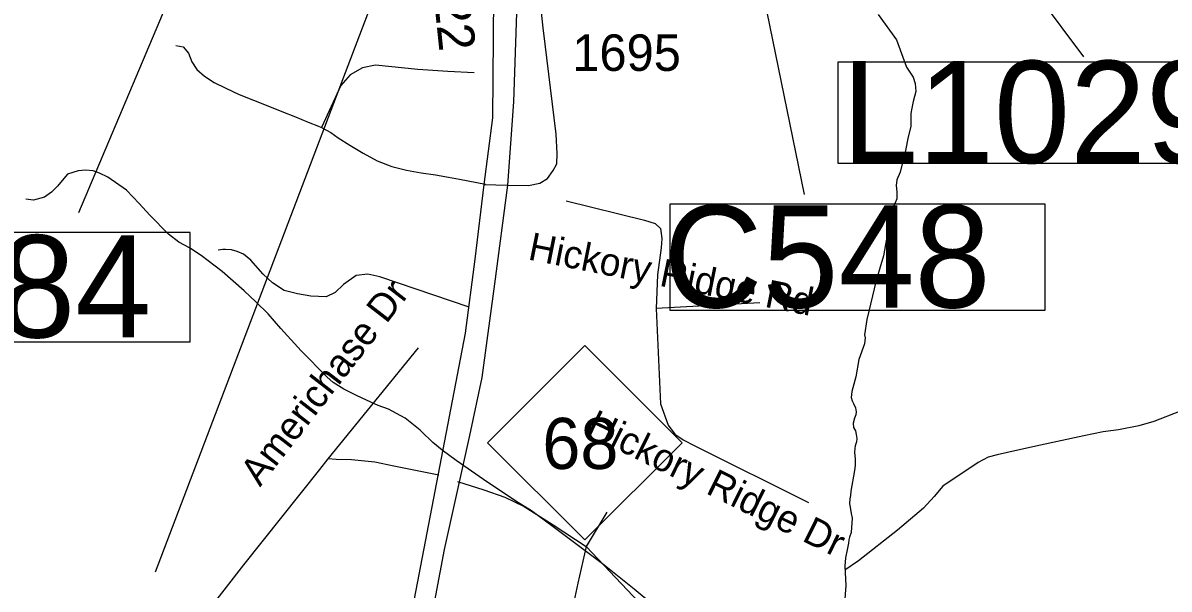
# Model space of a CAD drawing. Extents: x 1662474 to 1856135, y 779280 to 917889.
# Drawn here: x 1715048 to 1718970, y 845555 to 847494 of the extents above; entities that cross this region are included whole.
import ezdxf

# ---------------------------------------------------------------- set-up
doc = ezdxf.new("R2010")
doc.units = 0
for name, color, linetype in [('Exist Hydrographic Creek Single Shore', 7, 'Continuous'), ('Exist Hydrographic Misc Water Feature', 7, 'Continuous'), ('Exist Road Non-System Type 51', 7, 'Continuous'), ('Exist Road Non-System Type 51 Label', 7, 'Continuous'), ('Exist Road Primary Interstate Structure Cantilever Sign Number Label', 7, 'Continuous'), ('Exist Road Primary Interstate Structure Standard Bridge Number Label', 7, 'Continuous'), ('Exist Road Primary NC Divided Attributed', 7, 'Continuous'), ('Exist Road Primary NC Mileage Hundredths English Label', 7, 'Continuous'), ('Exist Road Primary NC Shield CELL', 7, 'Continuous'), ('Exist Road Primary NC Shield Number Label', 7, 'Continuous'), ('Exist Road Primary NC Structure Ovrhead Sign Number Label', 7, 'Continuous'), ('Exist Road Secondary Structure Culvert Number Label', 7, 'Continuous'), ('Exist Road Secondary Type 51 Attributed', 7, 'Continuous'), ('Exist Road Secondary Type 51 Label', 7, 'Continuous'), ('Exist Road Secondary Type 51 Number Label', 7, 'Continuous')]:
    doc.layers.add(name, color=color, linetype=linetype)

msp = doc.modelspace()

# ---------------------------------------------------------------- linework, layer by layer
at = {"layer": 'Exist Hydrographic Creek Single Shore'}
for points in [[(1717975.2, 847522.7), (1718037.8, 847435.8), (1718071.9, 847343.1), (1718094.1, 847308), (1718101, 847286.2), (1718103.6, 847258.9), (1718094.6, 847225.1), (1718090.2, 847202.5), (1718087, 847183.6), (1718086.8, 847138.9), (1718077.6, 847103.8), (1718068.4, 847057.1), (1718050, 846983.1), (1718039, 846957.3), (1718036.1, 846936.9), (1718038.8, 846915.3), (1718038.2, 846892.2), (1718033.2, 846877.6), (1718023, 846856), (1718013, 846834.2), (1718008.6, 846786.2), (1717993.4, 846695.9), (1717968.1, 846612.4), (1717935.9, 846478.6), (1717928.2, 846425.3), (1717930.1, 846415.1), (1717927.5, 846394.6), (1717909.1, 846341.1), (1717898.4, 846281.5), (1717884.6, 846231.9)], [(1717884.6, 846231.9), (1717882.4, 846211.2), (1717885.8, 846200.1), (1717890.8, 846190.7), (1717897.5, 846175.8), (1717899.9, 846162.6), (1717898.4, 846151.3), (1717893.9, 846140.3), (1717889.1, 846123.8), (1717890.5, 846108), (1717897, 846096.8), (1717899.6, 846084.1), (1717901.5, 846070.8), (1717900.1, 846059.2), (1717896.2, 846045.2), (1717894.4, 846036.1), (1717894.1, 846022.7), (1717895.1, 846013), (1717896, 846000.4), (1717896.2, 845988.9), (1717896.2, 845978.6), (1717894.1, 845961.3), (1717881.5, 845890.4), (1717879.8, 845875.2), (1717877.6, 845863.9), (1717877.1, 845846.6), (1717878.4, 845835.8), (1717881.8, 845813.8), (1717885.5, 845798.3), (1717882.4, 845748.4), (1717876.5, 845732.2), (1717874.8, 845723.8), (1717873.1, 845711.9), (1717868.1, 845688.9), (1717863.4, 845661.6), (1717861.4, 845646.6), (1717860.8, 845635.1), (1717864.5, 845567.6), (1717859.5, 845506.2)]]:
    msp.add_lwpolyline(points, dxfattribs=at)
at = {"layer": 'Exist Hydrographic Misc Water Feature'}
for points in [[(1717206.8, 845498.7), (1717139.1, 845555.1), (1717031.5, 845641.8), (1716861.9, 845768.4), (1716788.2, 845823.2), (1716734.4, 845855.5), (1716624.6, 845930), (1716530.9, 845995.9), (1716482.9, 846030.5), (1716451, 846056.6), (1716410.8, 846096), (1716407.6, 846099.3), (1716355.8, 846140.6), (1716299.5, 846171.3), (1716263.5, 846183.5), (1716223.6, 846201.5), (1716189.6, 846217.8), (1716145.7, 846240.1), (1716109.7, 846262.1), (1716087.8, 846282.2), (1716000.1, 846371), (1715930.7, 846447.2), (1715886.8, 846497.3), (1715845, 846539.2), (1715805.1, 846576), (1715729.3, 846642.4), (1715657.6, 846698), (1715617.5, 846724.3), (1715581.8, 846743.1), (1715545.8, 846770.9), (1715482.2, 846835.4), (1715446.2, 846875.5), (1715402.5, 846921.5), (1715338.5, 846966.3), (1715310.4, 846980), (1715288.7, 846987.8), (1715262.4, 846990), (1715236.6, 846988.1), (1715200.5, 846976.5), (1715182.3, 846954.7), (1715166.1, 846934.5), (1715146.1, 846914.4), (1715122, 846896.9), (1715083.9, 846887), (1715057.6, 846890)], [(1719006, 846163), (1718917.6, 846129.4), (1718867.3, 846114.1), (1718797.2, 846100.7), (1718745, 846093.5), (1718678.9, 846080.1), (1718514.1, 846044.1), (1718417.8, 846023.1), (1718381.6, 846014.8), (1718351.5, 846007.2), (1718317.4, 845988.2), (1718196.2, 845907), (1718165.8, 845871.5), (1718129.3, 845832), (1718040.4, 845756.7), (1717907.1, 845651.9), (1717860.7, 845620)]]:
    msp.add_lwpolyline(points, dxfattribs=at)
at = {"layer": 'Exist Road Non-System Type 51'}
for p, q in [((1717569.4, 846535.5), (1717214.4, 846515.6)), ((1716400.1, 846381.5), (1716091.8, 846000.9)), ((1717046.6, 845818.8), (1716975.8, 845700.7)), ((1716975.8, 845700.7), (1717294.6, 845363.1))]:
    msp.add_line(p, q, dxfattribs=at)
for points in [[(1715571.6, 847417.2), (1715596.2, 847412.2), (1715614.6, 847390.9), (1715625.9, 847360.8), (1715643, 847334.8), (1715669.2, 847311.4), (1715702.6, 847290.7), (1715742.8, 847270.4), (1715788.1, 847249.4), (1715836.9, 847229.5), (1715885.8, 847210.6), (1715934.1, 847191.4), (1715980.8, 847172.5), (1716023.9, 847154.4), (1716059.8, 847140.2), (1716069.8, 847135.5)], [(1716592, 847323.8), (1716501.5, 847328.4), (1716399.1, 847334.8), (1716255, 847349.9), (1716209.4, 847340), (1716167.9, 847316.4), (1716135.9, 847280.2), (1716069.8, 847135.5)], [(1716069.8, 847135.5), (1716102, 847118.5), (1716127.2, 847100.9), (1716166.4, 847075.9), (1716212, 847047.9), (1716260.2, 847022.4), (1716310.4, 847002.4), (1716361.1, 846989.6), (1716410.9, 846980.4), (1716459.8, 846974.1), (1716504.4, 846965.4), (1716541.6, 846958.9), (1716630.9, 846941.4)], [(1716907, 846884.6), (1717174.6, 846818.5), (1717211.1, 846807.2), (1717229.9, 846790.4), (1717234, 846756), (1717231.9, 846723.8), (1717219.4, 846631.1), (1717214.4, 846515.6)], [(1716575.5, 846520.9), (1716268.9, 846624.2), (1716227.8, 846633.2), (1716187.9, 846628.8), (1716145.1, 846598.5), (1716116.1, 846570.7), (1716085.5, 846556.5), (1716033, 846558.7), (1715987.9, 846566), (1715942.4, 846578.1), (1715902.2, 846604.4), (1715870.2, 846634.2), (1715827.8, 846681.5), (1715802.6, 846702.2), (1715781.6, 846711.7), (1715761.4, 846716.9), (1715741.4, 846718.2), (1715731.9, 846717.9), (1715716.5, 846716.1)], [(1717214.4, 846515.6), (1717229.9, 846189.4), (1717255.9, 846116.7), (1717278.9, 846085.2), (1717307, 846066.5), (1717347.6, 846045.8), (1717736.1, 845851.9)], [(1716091.8, 846000.9), (1716062.6, 845964.4), (1715803.1, 845637.7), (1715355.6, 845061.9), (1715236.4, 844835.4), (1715199.4, 844676.8), (1715147.6, 843641.9)], [(1716471.4, 845944.8), (1716316.8, 845976), (1716252.4, 845989.9), (1716172.4, 845997.8), (1716119.4, 845998.9), (1716091.8, 846000.9)], [(1716535.1, 845923.8), (1716625.1, 845894.9), (1716697.2, 845870.2), (1716763.1, 845837.4), (1716862.1, 845775.2), (1716975.8, 845700.7)], [(1716975.8, 845700.7), (1716947.1, 845575.4), (1716937.1, 845526.7), (1716926.9, 845471.8), (1716915.1, 845411.2), (1716909.4, 845380.2), (1716897.2, 845318.5), (1716885.1, 845257.1), (1716874.1, 845197.8), (1716856.6, 845100.2), (1716849.8, 845062.4), (1716844.5, 845035.9)]]:
    msp.add_lwpolyline(points, dxfattribs=at)
at = {"layer": 'Exist Road Primary Interstate Structure Cantilever Sign Number Label'}
msp.add_line((1717368.3, 849146.4), (1718677, 847377.9), dxfattribs=at)
msp.add_lwpolyline([(1717837.6, 847361.1), (1719400.6, 847361.1), (1719400.6, 847012.2), (1717837.6, 847012.2)], close=True, dxfattribs=at)
at = {"layer": 'Exist Road Primary Interstate Structure Standard Bridge Number Label'}
msp.add_line((1716361.8, 849509.8), (1715238.5, 846843.2), dxfattribs=at)
msp.add_lwpolyline([(1715620.3, 846776.9), (1714753.8, 846776.9), (1714753.8, 846401.3), (1715620.3, 846401.3)], close=True, dxfattribs=at)
at = {"layer": 'Exist Road Primary NC Divided Attributed'}
for points in [[(1716706.9, 846938.4), (1716728.1, 847223.7), (1716737.7, 847529.1), (1716732.1, 847924.4), (1716726.4, 848102.4)], [(1716654.3, 848101.4), (1716656.2, 848017.1), (1716660.4, 847865.8), (1716657.1, 847443.8), (1716654.6, 847168.9), (1716625.7, 846940.5)], [(1716625.7, 846940.5), (1716594.3, 846685), (1716561.1, 846431.6), (1716375.2, 845462.6), (1716187.7, 844504.7), (1716040.6, 843769.3)], [(1716127.1, 843800.2), (1716187.8, 844120.6), (1716222.7, 844370.7), (1716304.2, 844725.6), (1716409.4, 845259.6), (1716490.9, 845690.1), (1716577.7, 846080.8), (1716619.8, 846279.2), (1716663, 846601), (1716706.9, 846938.4)]]:
    msp.add_lwpolyline(points, dxfattribs=at)
at = {"layer": 'Exist Road Primary NC Shield CELL'}
msp.add_lwpolyline([(1716638.2, 846056.1), (1716971.2, 846389.1), (1717304.2, 846056.1), (1716971.2, 845723.1)], close=True, dxfattribs=at)
at = {"layer": 'Exist Road Primary NC Structure Ovrhead Sign Number Label'}
msp.add_line((1716573.1, 848436.9), (1715500.9, 845613.4), dxfattribs=at)
at = {"layer": 'Exist Road Secondary Structure Culvert Number Label'}
msp.add_line((1717296.3, 848980.6), (1717722, 846906.3), dxfattribs=at)
msp.add_lwpolyline([(1717262.7, 846874.6), (1718545.6, 846874.6), (1718545.6, 846509.6), (1717262.7, 846509.6)], close=True, dxfattribs=at)
at = {"layer": 'Exist Road Secondary Type 51 Attributed'}
for points in [[(1716706.9, 846938.4), (1716777.8, 846937.4), (1716817.4, 846945.6), (1716842.6, 846961.1), (1716862.7, 846988.8), (1716874.5, 847011.4), (1716876.5, 847047.4), (1716872.4, 847113.2), (1716827.9, 847477.4), (1716817.8, 847572.3), (1716817.8, 847687.3), (1716821.8, 847764.1), (1716837.3, 847912.8), (1716881.3, 848223.8), (1716916, 848547), (1716947, 848737), (1716985.4, 848940.3), (1717028.5, 849138)], [(1716625.7, 846940.5), (1716706.9, 846938.4)]]:
    msp.add_lwpolyline(points, dxfattribs=at)

# ---------------------------------------------------------------- texts
at = {"layer": 'Exist Road Non-System Type 51 Label'}
for s, rotation, p in [('Americhase Dr', 52.2704, (1715859.4, 845902.7)), ('Hickory Ridge Dr', 333.7275, (1716969.8, 846087.4))]:
    msp.add_text(s, height=95, rotation=rotation, dxfattribs=at).set_placement(p)
at = {"layer": 'Exist Road Primary Interstate Structure Cantilever Sign Number Label'}
msp.add_text('L1029', height=350, dxfattribs=at).set_placement((1717850.2, 847014.3))
at = {"layer": 'Exist Road Primary Interstate Structure Standard Bridge Number Label'}
msp.add_text('384', height=350, dxfattribs=at).set_placement((1714706.4, 846416.8))
at = {"layer": 'Exist Road Primary NC Mileage Hundredths English Label'}
msp.add_text('.22', height=125, rotation=275.9884, dxfattribs=at).set_placement((1716449.4, 847624.5))
at = {"layer": 'Exist Road Primary NC Shield Number Label'}
msp.add_text('68', height=175, dxfattribs=at).set_placement((1716825.4, 845966.4))
at = {"layer": 'Exist Road Secondary Structure Culvert Number Label'}
msp.add_text('C548', height=350, dxfattribs=at).set_placement((1717240.5, 846519.4))
at = {"layer": 'Exist Road Secondary Type 51 Label'}
msp.add_text('Hickory Ridge Rd', height=95, rotation=348.6832, dxfattribs=at).set_placement((1716773.1, 846684.5))
at = {"layer": 'Exist Road Secondary Type 51 Number Label'}
msp.add_text('1695', height=125, dxfattribs=at).set_placement((1716927.8, 847329.9))

doc.saveas('drawing.dxf')
